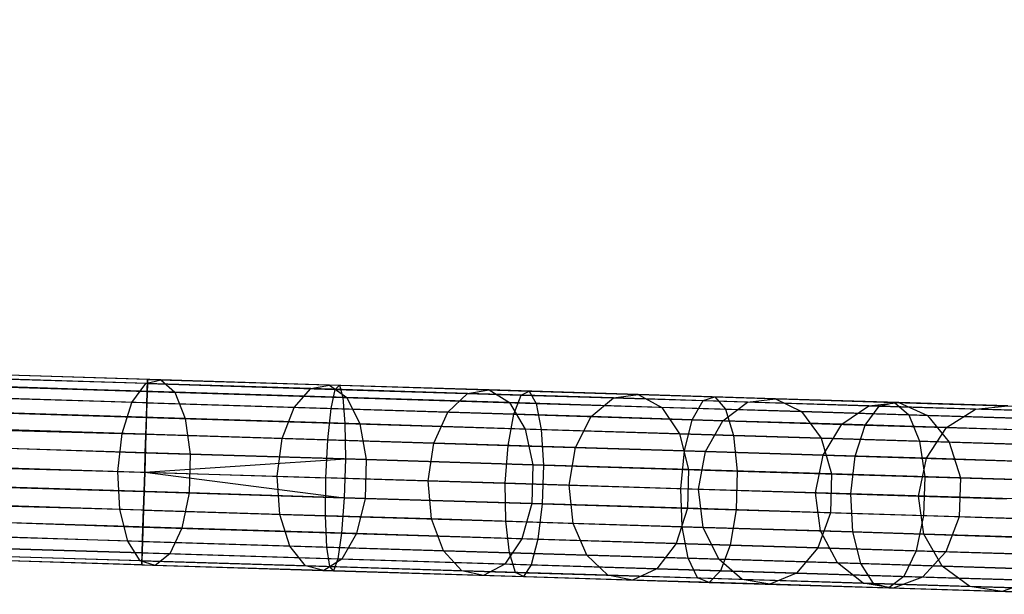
# Model space of a CAD drawing. Extents: x -189 to 189, y -189 to 189.
# Tile 459 of 591: x 167.08 to 177.64, y -6.49 to -0.33. Entities that reach past the tile are written whole.
import ezdxf

# ---------------------------------------------------------------- set-up
doc = ezdxf.new("R2010")
doc.units = 0
doc.header["$LTSCALE"] = 25.4
doc.layers.get('0').update_dxf_attribs({"linetype": 'CONTINUOUS'})

# ---------------------------------------------------------------- blocks, each defined once
blk = doc.blocks.new('CAMELEON-KENAI-C-12244_STL')
at = {"color": 0}
for p, q in [((168.445, -4.313, -9), (43.265, -0.372, -9.191)), ((168.445, -4.313, -9), (43.265, -0.372, -9.191)), ((168.449, -4.185, -9.395), (43.265, -0.372, -9.809)), ((168.449, -4.185, -9.395), (43.265, -0.372, -9.809)), ((168.448, -4.229, -9.809), (43.265, -0.372, -9.809)), ((168.448, -4.229, -9.809), (43.265, -0.372, -9.809)), ((168.449, -4.185, -9.395), (43.267, -0.328, -9.395)), ((168.449, -4.185, -9.395), (43.267, -0.328, -9.605)), ((168.445, -4.313, -9), (43.267, -0.328, -9.395)), ((168.445, -4.313, -9), (43.267, -0.328, -9.395)), ((168.449, -4.185, -9.395), (43.267, -0.328, -9.395)), ((168.449, -4.185, -9.395), (43.267, -0.328, -9.605)), ((43.263, -0.457, -9), (168.445, -4.313, -9)), ((43.263, -0.457, -9), (168.445, -4.313, -9)), ((168.448, -4.229, -9.809), (43.263, -0.457, -10)), ((168.448, -4.229, -9.809), (43.263, -0.457, -10)), ((43.259, -0.579, -8.831), (168.445, -4.313, -9)), ((43.259, -0.579, -8.831), (168.445, -4.313, -9)), ((43.259, -0.579, -8.831), (168.437, -4.592, -8.691)), ((43.259, -0.579, -8.831), (168.437, -4.592, -8.691)), ((168.448, -4.229, -9.809), (43.259, -0.579, -10.169)), ((168.448, -4.229, -9.809), (43.259, -0.579, -10.169)), ((168.441, -4.436, -10.169), (43.259, -0.579, -10.169)), ((168.441, -4.436, -10.169), (43.259, -0.579, -10.169)), ((43.254, -0.735, -8.691), (168.437, -4.592, -8.691)), ((43.254, -0.735, -8.691), (168.437, -4.592, -8.691)), ((43.254, -0.735, -8.691), (168.425, -4.971, -8.522)), ((43.254, -0.735, -8.691), (168.425, -4.971, -8.522)), ((168.441, -4.436, -10.169), (43.254, -0.735, -10.309)), ((168.441, -4.436, -10.169), (43.254, -0.735, -10.309)), ((168.431, -4.773, -10.414), (43.254, -0.735, -10.309)), ((168.431, -4.773, -10.414), (43.254, -0.735, -10.309)), ((43.249, -0.916, -8.586), (168.425, -4.971, -8.522)), ((43.249, -0.916, -8.586), (168.425, -4.971, -8.522)), ((168.431, -4.773, -10.414), (43.249, -0.916, -10.414)), ((168.431, -4.773, -10.414), (43.249, -0.916, -10.414)), ((168.425, -4.971, -8.522), (43.243, -1.114, -8.522)), ((168.425, -4.971, -8.522), (43.243, -1.114, -8.522)), ((43.243, -1.114, -10.478), (168.431, -4.773, -10.414)), ((43.243, -1.114, -10.478), (168.431, -4.773, -10.414)), ((43.236, -1.322, -8.5), (168.418, -5.179, -8.5)), ((43.236, -1.322, -8.5), (168.418, -5.179, -8.5)), ((43.236, -1.322, -10.5), (168.418, -5.179, -10.5)), ((43.236, -1.322, -10.5), (168.418, -5.179, -10.5)), ((43.236, -1.322, -10.5), (168.431, -4.773, -10.414)), ((43.236, -1.322, -10.5), (168.431, -4.773, -10.414)), ((43.23, -1.53, -8.522), (168.412, -5.387, -8.522)), ((43.23, -1.53, -8.522), (168.412, -5.387, -8.522)), ((43.23, -1.53, -8.522), (168.4, -5.767, -8.691)), ((43.23, -1.53, -8.522), (168.4, -5.767, -8.691)), ((43.23, -1.53, -10.478), (168.418, -5.179, -10.5)), ((43.23, -1.53, -10.478), (168.418, -5.179, -10.5)), ((168.406, -5.586, -10.414), (43.224, -1.729, -10.414)), ((43.224, -1.729, -10.414), (168.418, -5.179, -10.5)), ((168.406, -5.586, -10.414), (43.224, -1.729, -10.414)), ((43.224, -1.729, -8.586), (168.4, -5.767, -8.691)), ((43.224, -1.729, -8.586), (168.4, -5.767, -8.691)), ((43.224, -1.729, -10.414), (168.418, -5.179, -10.5)), ((168.406, -5.586, -10.414), (43.218, -1.91, -10.309)), ((168.406, -5.586, -10.414), (43.218, -1.91, -10.309)), ((168.4, -5.767, -8.691), (43.218, -1.91, -8.691)), ((43.218, -1.91, -8.691), (168.392, -6.045, -9)), ((43.218, -1.91, -8.691), (168.392, -6.045, -9)), ((168.4, -5.767, -8.691), (43.218, -1.91, -8.691)), ((168.406, -5.586, -10.414), (43.213, -2.065, -10.169)), ((168.406, -5.586, -10.414), (43.213, -2.065, -10.169)), ((168.396, -5.922, -10.169), (43.213, -2.065, -10.169)), ((168.396, -5.922, -10.169), (43.213, -2.065, -10.169)), ((43.213, -2.065, -8.831), (168.392, -6.045, -9)), ((43.213, -2.065, -8.831), (168.392, -6.045, -9)), ((168.396, -5.922, -10.169), (43.21, -2.188, -10)), ((168.396, -5.922, -10.169), (43.21, -2.188, -10)), ((168.392, -6.045, -9), (43.21, -2.188, -9)), ((168.392, -6.045, -9), (43.21, -2.188, -9)), ((168.389, -6.13, -9.809), (43.206, -2.316, -9.605)), ((168.389, -6.13, -9.809), (43.206, -2.316, -9.395)), ((168.389, -6.13, -9.809), (43.206, -2.316, -9.605)), ((168.389, -6.13, -9.809), (43.206, -2.316, -9.395)), ((168.388, -6.173, -9.395), (43.206, -2.316, -9.395)), ((168.388, -6.173, -9.395), (43.206, -2.316, -9.395)), ((168.396, -5.922, -10.169), (43.207, -2.273, -9.809)), ((168.396, -5.922, -10.169), (43.207, -2.273, -9.809)), ((168.389, -6.13, -9.809), (43.207, -2.273, -9.809)), ((168.389, -6.13, -9.809), (43.207, -2.273, -9.809)), ((168.388, -6.173, -9.395), (43.207, -2.273, -9.191)), ((168.388, -6.173, -9.395), (43.207, -2.273, -9.191)), ((168.392, -6.045, -9), (43.207, -2.273, -9.191)), ((168.392, -6.045, -9), (43.207, -2.273, -9.191)), ((168.429, -4.228, -157.635), (166.579, -4.171, -158.31)), ((168.429, -4.228, -157.635), (166.579, -4.171, -158.31)), ((168.591, -4.189, -158.015), (166.703, -4.131, -158.705)), ((168.591, -4.189, -158.015), (166.703, -4.131, -158.705)), ((168.429, -4.228, -157.635), (168.591, -4.189, -158.015)), ((168.429, -4.228, -157.635), (168.591, -4.189, -158.015)), ((168.445, -4.313, -9), (168.449, -4.185, -9.395)), ((168.445, -4.313, -9), (168.449, -4.185, -9.395)), ((168.449, -4.185, -9.395), (168.448, -4.229, -9.809)), ((168.449, -4.185, -9.395), (168.448, -4.229, -9.809)), ((168.449, -4.185, -9.395), (170.506, -4.248, -9.501)), ((168.449, -4.185, -9.395), (170.506, -4.248, -9.501)), ((168.591, -4.189, -158.015), (168.741, -4.323, -158.38)), ((170.401, -4.245, -157.14), (168.591, -4.189, -158.015)), ((170.401, -4.245, -157.14), (168.591, -4.189, -158.015)), ((168.591, -4.189, -158.015), (168.741, -4.323, -158.38)), ((168.741, -4.323, -158.38), (166.816, -4.263, -159.083)), ((168.741, -4.323, -158.38), (166.816, -4.263, -159.083)), ((168.282, -4.431, -157.303), (168.429, -4.228, -157.635)), ((168.282, -4.431, -157.303), (168.429, -4.228, -157.635)), ((170.201, -4.283, -156.777), (168.429, -4.228, -157.635)), ((170.201, -4.283, -156.777), (168.429, -4.228, -157.635)), ((168.437, -4.592, -8.691), (168.445, -4.313, -9)), ((168.437, -4.592, -8.691), (168.445, -4.313, -9)), ((168.448, -4.229, -9.809), (168.441, -4.436, -10.169)), ((168.448, -4.229, -9.809), (168.441, -4.436, -10.169)), ((168.445, -4.313, -9), (170.542, -4.378, -9.108)), ((168.445, -4.313, -9), (170.542, -4.378, -9.108)), ((168.448, -4.229, -9.809), (170.462, -4.291, -9.912)), ((168.448, -4.229, -9.809), (170.462, -4.291, -9.912)), ((168.741, -4.323, -158.38), (168.853, -4.604, -158.664)), ((170.586, -4.379, -157.487), (168.741, -4.323, -158.38)), ((170.586, -4.379, -157.487), (168.741, -4.323, -158.38)), ((168.741, -4.323, -158.38), (168.853, -4.604, -158.664)), ((170.022, -4.485, -156.461), (170.201, -4.283, -156.777)), ((170.022, -4.485, -156.461), (170.201, -4.283, -156.777)), ((170.201, -4.283, -156.777), (170.401, -4.245, -157.14)), ((170.201, -4.283, -156.777), (170.401, -4.245, -157.14)), ((171.879, -4.334, -155.747), (170.201, -4.283, -156.777)), ((171.879, -4.334, -155.747), (170.201, -4.283, -156.777)), ((170.401, -4.245, -157.14), (170.586, -4.379, -157.487)), ((172.114, -4.298, -156.089), (170.401, -4.245, -157.14)), ((172.114, -4.298, -156.089), (170.401, -4.245, -157.14)), ((170.401, -4.245, -157.14), (170.586, -4.379, -157.487)), ((170.419, -4.497, -10.271), (170.462, -4.291, -9.912)), ((170.419, -4.497, -10.271), (170.462, -4.291, -9.912)), ((170.462, -4.291, -9.912), (170.506, -4.248, -9.501)), ((170.462, -4.291, -9.912), (170.506, -4.248, -9.501)), ((170.462, -4.291, -9.912), (172.456, -4.352, -10.222)), ((170.462, -4.291, -9.912), (172.456, -4.352, -10.222)), ((170.506, -4.248, -9.501), (172.541, -4.311, -9.817)), ((170.506, -4.248, -9.501), (172.541, -4.311, -9.817)), ((170.506, -4.248, -9.501), (170.542, -4.378, -9.108)), ((170.506, -4.248, -9.501), (170.542, -4.378, -9.108)), ((171.879, -4.334, -155.747), (172.114, -4.298, -156.089)), ((171.879, -4.334, -155.747), (172.114, -4.298, -156.089)), ((172.114, -4.298, -156.089), (172.333, -4.433, -156.415)), ((173.713, -4.347, -154.871), (172.114, -4.298, -156.089)), ((173.713, -4.347, -154.871), (172.114, -4.298, -156.089)), ((172.114, -4.298, -156.089), (172.333, -4.433, -156.415)), ((172.456, -4.352, -10.222), (172.541, -4.311, -9.817)), ((172.456, -4.352, -10.222), (172.541, -4.311, -9.817)), ((172.541, -4.311, -9.817), (174.534, -4.373, -10.339)), ((172.541, -4.311, -9.817), (174.534, -4.373, -10.339)), ((172.541, -4.311, -9.817), (172.618, -4.442, -9.43)), ((172.541, -4.311, -9.817), (172.618, -4.442, -9.43)), ((168.282, -4.431, -157.303), (166.467, -4.375, -157.966)), ((168.282, -4.431, -157.303), (166.467, -4.375, -157.966)), ((168.176, -4.765, -157.078), (168.282, -4.431, -157.303)), ((168.176, -4.765, -157.078), (168.282, -4.431, -157.303)), ((170.022, -4.485, -156.461), (168.282, -4.431, -157.303)), ((170.022, -4.485, -156.461), (168.282, -4.431, -157.303)), ((170.542, -4.378, -9.108), (172.618, -4.442, -9.43)), ((170.542, -4.378, -9.108), (172.618, -4.442, -9.43)), ((170.542, -4.378, -9.108), (170.566, -4.657, -8.8)), ((170.542, -4.378, -9.108), (170.566, -4.657, -8.8)), ((170.586, -4.379, -157.487), (170.726, -4.662, -157.758)), ((172.333, -4.433, -156.415), (170.586, -4.379, -157.487)), ((172.333, -4.433, -156.415), (170.586, -4.379, -157.487)), ((170.586, -4.379, -157.487), (170.726, -4.662, -157.758)), ((171.669, -4.536, -155.45), (171.879, -4.334, -155.747)), ((171.669, -4.536, -155.45), (171.879, -4.334, -155.747)), ((173.446, -4.382, -154.555), (171.879, -4.334, -155.747)), ((173.446, -4.382, -154.555), (171.879, -4.334, -155.747)), ((172.333, -4.433, -156.415), (172.499, -4.717, -156.67)), ((173.964, -4.484, -155.173), (172.333, -4.433, -156.415)), ((173.964, -4.484, -155.173), (172.333, -4.433, -156.415)), ((172.333, -4.433, -156.415), (172.499, -4.717, -156.67)), ((172.376, -4.558, -10.574), (172.456, -4.352, -10.222)), ((172.376, -4.558, -10.574), (172.456, -4.352, -10.222)), ((172.456, -4.352, -10.222), (174.407, -4.412, -10.733)), ((172.456, -4.352, -10.222), (174.407, -4.412, -10.733)), ((173.207, -4.583, -154.279), (173.446, -4.382, -154.555)), ((173.207, -4.583, -154.279), (173.446, -4.382, -154.555)), ((173.446, -4.382, -154.555), (173.713, -4.347, -154.871)), ((173.446, -4.382, -154.555), (173.713, -4.347, -154.871)), ((174.885, -4.427, -153.211), (173.446, -4.382, -154.555)), ((174.885, -4.427, -153.211), (173.446, -4.382, -154.555)), ((173.713, -4.347, -154.871), (173.964, -4.484, -155.173)), ((175.183, -4.393, -153.499), (173.713, -4.347, -154.871)), ((175.183, -4.393, -153.499), (173.713, -4.347, -154.871)), ((173.713, -4.347, -154.871), (173.964, -4.484, -155.173)), ((174.292, -4.617, -11.077), (174.407, -4.412, -10.733)), ((174.292, -4.617, -11.077), (174.407, -4.412, -10.733)), ((174.407, -4.412, -10.733), (174.534, -4.373, -10.339)), ((174.407, -4.412, -10.733), (174.534, -4.373, -10.339)), ((174.407, -4.412, -10.733), (176.296, -4.47, -11.442)), ((174.407, -4.412, -10.733), (176.296, -4.47, -11.442)), ((174.534, -4.373, -10.339), (176.462, -4.432, -11.063)), ((174.534, -4.373, -10.339), (176.462, -4.432, -11.063)), ((174.534, -4.373, -10.339), (174.649, -4.505, -9.962)), ((174.534, -4.373, -10.339), (174.649, -4.505, -9.962)), ((174.621, -4.627, -152.961), (174.885, -4.427, -153.211)), ((174.621, -4.627, -152.961), (174.885, -4.427, -153.211)), ((174.885, -4.427, -153.211), (175.183, -4.393, -153.499)), ((174.885, -4.427, -153.211), (175.183, -4.393, -153.499)), ((176.184, -4.467, -151.731), (174.885, -4.427, -153.211)), ((176.184, -4.467, -151.731), (174.885, -4.427, -153.211)), ((175.183, -4.393, -153.499), (175.463, -4.53, -153.775)), ((176.509, -4.433, -151.988), (175.183, -4.393, -153.499)), ((176.509, -4.433, -151.988), (175.183, -4.393, -153.499)), ((175.183, -4.393, -153.499), (175.463, -4.53, -153.775)), ((176.184, -4.467, -151.731), (176.509, -4.433, -151.988)), ((176.184, -4.467, -151.731), (176.509, -4.433, -151.988)), ((176.296, -4.47, -11.442), (176.462, -4.432, -11.063)), ((176.296, -4.47, -11.442), (176.462, -4.432, -11.063)), ((176.462, -4.432, -11.063), (178.306, -4.489, -11.98)), ((176.462, -4.432, -11.063), (178.306, -4.489, -11.98)), ((176.462, -4.432, -11.063), (176.616, -4.565, -10.7)), ((176.462, -4.432, -11.063), (176.616, -4.565, -10.7)), ((176.509, -4.433, -151.988), (176.815, -4.571, -152.234)), ((177.677, -4.469, -150.351), (176.509, -4.433, -151.988)), ((177.677, -4.469, -150.351), (176.509, -4.433, -151.988)), ((176.509, -4.433, -151.988), (176.815, -4.571, -152.234)), ((168.441, -4.436, -10.169), (168.431, -4.773, -10.414)), ((168.441, -4.436, -10.169), (168.431, -4.773, -10.414)), ((168.441, -4.436, -10.169), (170.419, -4.497, -10.271)), ((168.441, -4.436, -10.169), (170.419, -4.497, -10.271)), ((169.894, -4.818, -156.247), (170.022, -4.485, -156.461)), ((169.894, -4.818, -156.247), (170.022, -4.485, -156.461)), ((171.669, -4.536, -155.45), (170.022, -4.485, -156.461)), ((171.669, -4.536, -155.45), (170.022, -4.485, -156.461)), ((170.384, -4.833, -10.514), (170.419, -4.497, -10.271)), ((170.384, -4.833, -10.514), (170.419, -4.497, -10.271)), ((170.419, -4.497, -10.271), (172.376, -4.558, -10.574)), ((170.419, -4.497, -10.271), (172.376, -4.558, -10.574)), ((171.521, -4.868, -155.248), (171.669, -4.536, -155.45)), ((171.521, -4.868, -155.248), (171.669, -4.536, -155.45)), ((173.207, -4.583, -154.279), (171.669, -4.536, -155.45)), ((173.207, -4.583, -154.279), (171.669, -4.536, -155.45)), ((172.618, -4.442, -9.43), (174.649, -4.505, -9.962)), ((172.618, -4.442, -9.43), (174.649, -4.505, -9.962)), ((172.618, -4.442, -9.43), (172.672, -4.722, -9.127)), ((172.618, -4.442, -9.43), (172.672, -4.722, -9.127)), ((173.964, -4.484, -155.173), (174.155, -4.768, -155.409)), ((175.463, -4.53, -153.775), (173.964, -4.484, -155.173)), ((175.463, -4.53, -153.775), (173.964, -4.484, -155.173)), ((173.964, -4.484, -155.173), (174.155, -4.768, -155.409)), ((174.649, -4.505, -9.962), (176.616, -4.565, -10.7)), ((174.649, -4.505, -9.962), (176.616, -4.565, -10.7)), ((174.649, -4.505, -9.962), (174.734, -4.786, -9.668)), ((174.649, -4.505, -9.962), (174.734, -4.786, -9.668)), ((175.463, -4.53, -153.775), (175.676, -4.815, -153.99)), ((176.815, -4.571, -152.234), (175.463, -4.53, -153.775)), ((176.815, -4.571, -152.234), (175.463, -4.53, -153.775)), ((175.463, -4.53, -153.775), (175.676, -4.815, -153.99)), ((175.895, -4.666, -151.507), (176.184, -4.467, -151.731)), ((175.895, -4.666, -151.507), (176.184, -4.467, -151.731)), ((176.146, -4.674, -11.772), (176.296, -4.47, -11.442)), ((176.146, -4.674, -11.772), (176.296, -4.47, -11.442)), ((177.328, -4.502, -150.128), (176.184, -4.467, -151.731)), ((177.328, -4.502, -150.128), (176.184, -4.467, -151.731)), ((176.296, -4.47, -11.442), (178.102, -4.526, -12.341)), ((176.296, -4.47, -11.442), (178.102, -4.526, -12.341)), ((177.019, -4.701, -149.934), (177.328, -4.502, -150.128)), ((177.019, -4.701, -149.934), (177.328, -4.502, -150.128)), ((177.328, -4.502, -150.128), (177.677, -4.469, -150.351)), ((177.328, -4.502, -150.128), (177.677, -4.469, -150.351)), ((178.306, -4.532, -148.419), (177.328, -4.502, -150.128)), ((178.306, -4.532, -148.419), (177.328, -4.502, -150.128)), ((168.853, -4.604, -158.664), (166.899, -4.544, -159.378)), ((168.853, -4.604, -158.664), (166.899, -4.544, -159.378)), ((168.425, -4.971, -8.522), (168.437, -4.592, -8.691)), ((168.425, -4.971, -8.522), (168.437, -4.592, -8.691)), ((168.437, -4.592, -8.691), (170.566, -4.657, -8.8)), ((168.437, -4.592, -8.691), (170.566, -4.657, -8.8)), ((168.853, -4.604, -158.664), (168.907, -4.986, -158.82)), ((170.726, -4.662, -157.758), (168.853, -4.604, -158.664)), ((170.726, -4.662, -157.758), (168.853, -4.604, -158.664)), ((168.853, -4.604, -158.664), (168.907, -4.986, -158.82)), ((172.316, -4.892, -10.814), (172.376, -4.558, -10.574)), ((172.316, -4.892, -10.814), (172.376, -4.558, -10.574)), ((172.376, -4.558, -10.574), (174.292, -4.617, -11.077)), ((172.376, -4.558, -10.574), (174.292, -4.617, -11.077)), ((173.039, -4.915, -154.092), (173.207, -4.583, -154.279)), ((173.039, -4.915, -154.092), (173.207, -4.583, -154.279)), ((174.621, -4.627, -152.961), (173.207, -4.583, -154.279)), ((174.621, -4.627, -152.961), (173.207, -4.583, -154.279)), ((174.207, -4.951, -11.309), (174.292, -4.617, -11.077)), ((174.207, -4.951, -11.309), (174.292, -4.617, -11.077)), ((174.292, -4.617, -11.077), (176.146, -4.674, -11.772)), ((174.292, -4.617, -11.077), (176.146, -4.674, -11.772)), ((174.435, -4.958, -152.79), (174.621, -4.627, -152.961)), ((174.435, -4.958, -152.79), (174.621, -4.627, -152.961)), ((175.895, -4.666, -151.507), (174.621, -4.627, -152.961)), ((175.895, -4.666, -151.507), (174.621, -4.627, -152.961)), ((176.616, -4.565, -10.7), (178.496, -4.623, -11.636)), ((176.616, -4.565, -10.7), (178.496, -4.623, -11.636)), ((176.616, -4.565, -10.7), (176.73, -4.847, -10.417)), ((176.616, -4.565, -10.7), (176.73, -4.847, -10.417)), ((176.815, -4.571, -152.234), (177.048, -4.857, -152.425)), ((178.006, -4.608, -150.565), (176.815, -4.571, -152.234)), ((178.006, -4.608, -150.565), (176.815, -4.571, -152.234)), ((176.815, -4.571, -152.234), (177.048, -4.857, -152.425)), ((168.176, -4.765, -157.078), (166.384, -4.709, -157.733)), ((168.176, -4.765, -157.078), (166.384, -4.709, -157.733)), ((170.566, -4.657, -8.8), (172.672, -4.722, -9.127)), ((170.566, -4.657, -8.8), (172.672, -4.722, -9.127)), ((170.566, -4.657, -8.8), (170.571, -5.037, -8.632)), ((170.566, -4.657, -8.8), (170.571, -5.037, -8.632)), ((170.726, -4.662, -157.758), (170.795, -5.044, -157.907)), ((172.499, -4.717, -156.67), (170.726, -4.662, -157.758)), ((172.499, -4.717, -156.67), (170.726, -4.662, -157.758)), ((170.726, -4.662, -157.758), (170.795, -5.044, -157.907)), ((172.499, -4.717, -156.67), (172.583, -5.099, -156.809)), ((174.155, -4.768, -155.409), (172.499, -4.717, -156.67)), ((174.155, -4.768, -155.409), (172.499, -4.717, -156.67)), ((172.499, -4.717, -156.67), (172.583, -5.099, -156.809)), ((172.672, -4.722, -9.127), (174.734, -4.786, -9.668)), ((172.672, -4.722, -9.127), (174.734, -4.786, -9.668)), ((172.672, -4.722, -9.127), (172.695, -5.103, -8.961)), ((172.672, -4.722, -9.127), (172.695, -5.103, -8.961)), ((175.694, -4.996, -151.356), (175.895, -4.666, -151.507)), ((175.694, -4.996, -151.356), (175.895, -4.666, -151.507)), ((177.019, -4.701, -149.934), (175.895, -4.666, -151.507)), ((177.019, -4.701, -149.934), (175.895, -4.666, -151.507)), ((176.038, -5.007, -11.997), (176.146, -4.674, -11.772)), ((176.038, -5.007, -11.997), (176.146, -4.674, -11.772)), ((176.146, -4.674, -11.772), (177.919, -4.728, -12.655)), ((176.146, -4.674, -11.772), (177.919, -4.728, -12.655)), ((176.803, -5.03, -149.802), (177.019, -4.701, -149.934)), ((176.803, -5.03, -149.802), (177.019, -4.701, -149.934)), ((177.979, -4.73, -148.256), (177.019, -4.701, -149.934)), ((177.979, -4.73, -148.256), (177.019, -4.701, -149.934)), ((168.13, -5.17, -156.998), (168.176, -4.765, -157.078)), ((168.13, -5.17, -156.998), (168.176, -4.765, -157.078)), ((169.894, -4.818, -156.247), (168.176, -4.765, -157.078)), ((169.894, -4.818, -156.247), (168.176, -4.765, -157.078)), ((168.431, -4.773, -10.414), (168.418, -5.179, -10.5)), ((168.431, -4.773, -10.414), (168.418, -5.179, -10.5)), ((168.431, -4.773, -10.414), (170.384, -4.833, -10.514)), ((168.431, -4.773, -10.414), (170.384, -4.833, -10.514)), ((169.84, -5.223, -156.171), (169.894, -4.818, -156.247)), ((169.84, -5.223, -156.171), (169.894, -4.818, -156.247)), ((171.521, -4.868, -155.248), (169.894, -4.818, -156.247)), ((171.521, -4.868, -155.248), (169.894, -4.818, -156.247)), ((170.362, -5.239, -10.6), (170.384, -4.833, -10.514)), ((170.362, -5.239, -10.6), (170.384, -4.833, -10.514)), ((170.384, -4.833, -10.514), (172.316, -4.892, -10.814)), ((170.384, -4.833, -10.514), (172.316, -4.892, -10.814)), ((174.155, -4.768, -155.409), (174.252, -5.151, -155.539)), ((175.676, -4.815, -153.99), (174.155, -4.768, -155.409)), ((175.676, -4.815, -153.99), (174.155, -4.768, -155.409)), ((174.155, -4.768, -155.409), (174.252, -5.151, -155.539)), ((174.734, -4.786, -9.668), (176.73, -4.847, -10.417)), ((174.734, -4.786, -9.668), (176.73, -4.847, -10.417)), ((174.734, -4.786, -9.668), (174.774, -5.167, -9.507)), ((174.734, -4.786, -9.668), (174.774, -5.167, -9.507)), ((175.676, -4.815, -153.99), (175.786, -5.198, -154.108)), ((177.048, -4.857, -152.425), (175.676, -4.815, -153.99)), ((177.048, -4.857, -152.425), (175.676, -4.815, -153.99)), ((175.676, -4.815, -153.99), (175.786, -5.198, -154.108)), ((176.73, -4.847, -10.417), (178.639, -4.906, -11.366)), ((176.73, -4.847, -10.417), (178.639, -4.906, -11.366)), ((176.73, -4.847, -10.417), (176.786, -5.229, -10.262)), ((176.73, -4.847, -10.417), (176.786, -5.229, -10.262)), ((177.048, -4.857, -152.425), (177.169, -5.241, -152.531)), ((178.257, -4.894, -150.732), (177.048, -4.857, -152.425)), ((178.257, -4.894, -150.732), (177.048, -4.857, -152.425)), ((177.048, -4.857, -152.425), (177.169, -5.241, -152.531)), ((168.907, -4.986, -158.82), (166.937, -4.925, -159.54)), ((168.907, -4.986, -158.82), (166.937, -4.925, -159.54)), ((171.459, -5.273, -155.177), (171.521, -4.868, -155.248)), ((171.459, -5.273, -155.177), (171.521, -4.868, -155.248)), ((173.039, -4.915, -154.092), (171.521, -4.868, -155.248)), ((173.039, -4.915, -154.092), (171.521, -4.868, -155.248)), ((172.286, -5.298, -10.898), (172.316, -4.892, -10.814)), ((172.286, -5.298, -10.898), (172.316, -4.892, -10.814)), ((172.316, -4.892, -10.814), (174.207, -4.951, -11.309)), ((172.316, -4.892, -10.814), (174.207, -4.951, -11.309)), ((172.971, -5.319, -154.026), (173.039, -4.915, -154.092)), ((172.971, -5.319, -154.026), (173.039, -4.915, -154.092)), ((174.435, -4.958, -152.79), (173.039, -4.915, -154.092)), ((174.435, -4.958, -152.79), (173.039, -4.915, -154.092)), ((174.169, -5.356, -11.392), (174.207, -4.951, -11.309)), ((174.169, -5.356, -11.392), (174.207, -4.951, -11.309)), ((174.207, -4.951, -11.309), (176.038, -5.007, -11.997)), ((174.207, -4.951, -11.309), (176.038, -5.007, -11.997)), ((174.36, -5.362, -152.73), (174.435, -4.958, -152.79)), ((174.36, -5.362, -152.73), (174.435, -4.958, -152.79)), ((175.694, -4.996, -151.356), (174.435, -4.958, -152.79)), ((175.694, -4.996, -151.356), (174.435, -4.958, -152.79)), ((168.418, -5.179, -8.5), (168.425, -4.971, -8.522)), ((168.418, -5.179, -8.5), (168.425, -4.971, -8.522)), ((168.418, -5.179, -8.5), (170.571, -5.037, -8.632)), ((168.418, -5.179, -8.5), (170.571, -5.037, -8.632)), ((168.425, -4.971, -8.522), (170.571, -5.037, -8.632)), ((168.425, -4.971, -8.522), (170.571, -5.037, -8.632)), ((168.907, -4.986, -158.82), (168.894, -5.402, -158.82)), ((168.907, -4.986, -158.82), (168.894, -5.402, -158.82)), ((170.795, -5.044, -157.907), (168.907, -4.986, -158.82)), ((170.795, -5.044, -157.907), (168.907, -4.986, -158.82)), ((170.571, -5.037, -8.632), (170.558, -5.453, -8.632)), ((170.571, -5.037, -8.632), (170.558, -5.453, -8.632)), ((170.571, -5.037, -8.632), (172.695, -5.103, -8.961)), ((170.571, -5.037, -8.632), (172.695, -5.103, -8.961)), ((170.795, -5.044, -157.907), (170.782, -5.46, -157.907)), ((170.795, -5.044, -157.907), (170.782, -5.46, -157.907)), ((172.583, -5.099, -156.809), (170.795, -5.044, -157.907)), ((172.583, -5.099, -156.809), (170.795, -5.044, -157.907)), ((175.613, -5.401, -151.302), (175.694, -4.996, -151.356)), ((175.613, -5.401, -151.302), (175.694, -4.996, -151.356)), ((176.803, -5.03, -149.802), (175.694, -4.996, -151.356)), ((176.803, -5.03, -149.802), (175.694, -4.996, -151.356)), ((175.991, -5.412, -12.076), (176.038, -5.007, -11.997)), ((175.991, -5.412, -12.076), (176.038, -5.007, -11.997)), ((176.038, -5.007, -11.997), (177.789, -5.061, -12.868)), ((176.038, -5.007, -11.997), (177.789, -5.061, -12.868)), ((176.717, -5.435, -149.755), (176.803, -5.03, -149.802)), ((176.717, -5.435, -149.755), (176.803, -5.03, -149.802)), ((177.751, -5.06, -148.145), (176.803, -5.03, -149.802)), ((177.751, -5.06, -148.145), (176.803, -5.03, -149.802)), ((166.346, -5.115, -157.65), (168.13, -5.17, -156.998)), ((166.346, -5.115, -157.65), (168.13, -5.17, -156.998)), ((168.151, -5.578, -157.078), (168.13, -5.17, -156.998)), ((168.13, -5.17, -156.998), (169.84, -5.223, -156.171)), ((168.13, -5.17, -156.998), (169.84, -5.223, -156.171)), ((168.151, -5.578, -157.078), (168.13, -5.17, -156.998)), ((172.583, -5.099, -156.809), (172.57, -5.515, -156.809)), ((172.583, -5.099, -156.809), (172.57, -5.515, -156.809)), ((174.252, -5.151, -155.539), (172.583, -5.099, -156.809)), ((174.252, -5.151, -155.539), (172.583, -5.099, -156.809)), ((172.695, -5.103, -8.961), (172.682, -5.518, -8.961)), ((172.695, -5.103, -8.961), (172.682, -5.518, -8.961)), ((172.695, -5.103, -8.961), (174.774, -5.167, -9.507)), ((172.695, -5.103, -8.961), (174.774, -5.167, -9.507)), ((174.252, -5.151, -155.539), (174.239, -5.566, -155.539)), ((174.252, -5.151, -155.539), (174.239, -5.566, -155.539)), ((175.786, -5.198, -154.108), (174.252, -5.151, -155.539)), ((175.786, -5.198, -154.108), (174.252, -5.151, -155.539)), ((174.774, -5.167, -9.507), (174.761, -5.583, -9.507)), ((174.774, -5.167, -9.507), (174.761, -5.583, -9.507)), ((174.774, -5.167, -9.507), (176.786, -5.229, -10.262)), ((174.774, -5.167, -9.507), (176.786, -5.229, -10.262)), ((168.418, -5.179, -10.5), (168.406, -5.586, -10.414)), ((168.418, -5.179, -10.5), (168.406, -5.586, -10.414)), ((168.412, -5.387, -8.522), (168.418, -5.179, -8.5)), ((168.412, -5.387, -8.522), (168.418, -5.179, -8.5)), ((168.418, -5.179, -8.5), (170.558, -5.453, -8.632)), ((168.418, -5.179, -8.5), (170.558, -5.453, -8.632)), ((168.418, -5.179, -10.5), (170.362, -5.239, -10.6)), ((168.418, -5.179, -10.5), (170.362, -5.239, -10.6)), ((169.869, -5.631, -156.247), (169.84, -5.223, -156.171)), ((169.84, -5.223, -156.171), (171.459, -5.273, -155.177)), ((169.84, -5.223, -156.171), (171.459, -5.273, -155.177)), ((169.869, -5.631, -156.247), (169.84, -5.223, -156.171)), ((170.359, -5.646, -10.514), (170.362, -5.239, -10.6)), ((170.359, -5.646, -10.514), (170.362, -5.239, -10.6)), ((172.286, -5.298, -10.898), (170.362, -5.239, -10.6)), ((172.286, -5.298, -10.898), (170.362, -5.239, -10.6)), ((171.496, -5.681, -155.248), (171.459, -5.273, -155.177)), ((171.459, -5.273, -155.177), (172.971, -5.319, -154.026)), ((171.459, -5.273, -155.177), (172.971, -5.319, -154.026)), ((171.496, -5.681, -155.248), (171.459, -5.273, -155.177)), ((175.786, -5.198, -154.108), (175.773, -5.614, -154.108)), ((175.786, -5.198, -154.108), (175.773, -5.614, -154.108)), ((177.169, -5.241, -152.531), (175.786, -5.198, -154.108)), ((177.169, -5.241, -152.531), (175.786, -5.198, -154.108)), ((176.786, -5.229, -10.262), (176.773, -5.645, -10.262)), ((176.786, -5.229, -10.262), (176.773, -5.645, -10.262)), ((176.786, -5.229, -10.262), (178.71, -5.288, -11.219)), ((176.786, -5.229, -10.262), (178.71, -5.288, -11.219)), ((177.169, -5.241, -152.531), (177.156, -5.656, -152.531)), ((177.169, -5.241, -152.531), (177.156, -5.656, -152.531)), ((178.388, -5.278, -150.823), (177.169, -5.241, -152.531)), ((178.388, -5.278, -150.823), (177.169, -5.241, -152.531)), ((168.894, -5.402, -158.82), (166.924, -5.341, -159.54)), ((168.894, -5.402, -158.82), (166.924, -5.341, -159.54)), ((174.169, -5.356, -11.392), (172.286, -5.298, -10.898)), ((172.291, -5.705, -10.814), (172.286, -5.298, -10.898)), ((174.169, -5.356, -11.392), (172.286, -5.298, -10.898)), ((172.291, -5.705, -10.814), (172.286, -5.298, -10.898)), ((173.014, -5.728, -154.092), (172.971, -5.319, -154.026)), ((172.971, -5.319, -154.026), (174.36, -5.362, -152.73)), ((172.971, -5.319, -154.026), (174.36, -5.362, -152.73)), ((173.014, -5.728, -154.092), (172.971, -5.319, -154.026)), ((175.991, -5.412, -12.076), (174.169, -5.356, -11.392)), ((174.182, -5.764, -11.309), (174.169, -5.356, -11.392)), ((175.991, -5.412, -12.076), (174.169, -5.356, -11.392)), ((174.182, -5.764, -11.309), (174.169, -5.356, -11.392)), ((174.41, -5.771, -152.79), (174.36, -5.362, -152.73)), ((174.36, -5.362, -152.73), (175.613, -5.401, -151.302)), ((174.36, -5.362, -152.73), (175.613, -5.401, -151.302)), ((174.41, -5.771, -152.79), (174.36, -5.362, -152.73)), ((168.4, -5.767, -8.691), (168.412, -5.387, -8.522)), ((168.4, -5.767, -8.691), (168.412, -5.387, -8.522)), ((168.412, -5.387, -8.522), (170.558, -5.453, -8.632)), ((168.412, -5.387, -8.522), (170.558, -5.453, -8.632)), ((168.894, -5.402, -158.82), (168.817, -5.779, -158.664)), ((168.894, -5.402, -158.82), (168.817, -5.779, -158.664)), ((170.782, -5.46, -157.907), (168.894, -5.402, -158.82)), ((170.782, -5.46, -157.907), (168.894, -5.402, -158.82)), ((170.558, -5.453, -8.632), (170.529, -5.832, -8.8)), ((170.558, -5.453, -8.632), (170.529, -5.832, -8.8)), ((170.558, -5.453, -8.632), (172.682, -5.518, -8.961)), ((170.558, -5.453, -8.632), (172.682, -5.518, -8.961)), ((170.782, -5.46, -157.907), (170.69, -5.837, -157.758)), ((170.782, -5.46, -157.907), (170.69, -5.837, -157.758)), ((172.57, -5.515, -156.809), (170.782, -5.46, -157.907)), ((172.57, -5.515, -156.809), (170.782, -5.46, -157.907)), ((175.668, -5.809, -151.356), (175.613, -5.401, -151.302)), ((175.613, -5.401, -151.302), (176.717, -5.435, -149.755)), ((175.613, -5.401, -151.302), (176.717, -5.435, -149.755)), ((175.668, -5.809, -151.356), (175.613, -5.401, -151.302)), ((177.734, -5.466, -12.943), (175.991, -5.412, -12.076)), ((176.013, -5.82, -11.997), (175.991, -5.412, -12.076)), ((177.734, -5.466, -12.943), (175.991, -5.412, -12.076)), ((176.013, -5.82, -11.997), (175.991, -5.412, -12.076)), ((176.777, -5.844, -149.802), (176.717, -5.435, -149.755)), ((176.717, -5.435, -149.755), (177.661, -5.464, -148.106)), ((176.717, -5.435, -149.755), (177.661, -5.464, -148.106)), ((176.777, -5.844, -149.802), (176.717, -5.435, -149.755)), ((168.151, -5.578, -157.078), (166.359, -5.523, -157.733)), ((168.151, -5.578, -157.078), (166.359, -5.523, -157.733)), ((168.236, -5.917, -157.303), (168.151, -5.578, -157.078)), ((169.869, -5.631, -156.247), (168.151, -5.578, -157.078)), ((168.236, -5.917, -157.303), (168.151, -5.578, -157.078)), ((169.869, -5.631, -156.247), (168.151, -5.578, -157.078)), ((168.406, -5.586, -10.414), (168.396, -5.922, -10.169)), ((168.406, -5.586, -10.414), (168.396, -5.922, -10.169)), ((168.406, -5.586, -10.414), (170.359, -5.646, -10.514)), ((168.406, -5.586, -10.414), (170.359, -5.646, -10.514)), ((172.57, -5.515, -156.809), (172.463, -5.892, -156.67)), ((172.57, -5.515, -156.809), (172.463, -5.892, -156.67)), ((174.239, -5.566, -155.539), (172.57, -5.515, -156.809)), ((174.239, -5.566, -155.539), (172.57, -5.515, -156.809)), ((172.682, -5.518, -8.961), (172.636, -5.897, -9.127)), ((172.682, -5.518, -8.961), (172.636, -5.897, -9.127)), ((172.682, -5.518, -8.961), (174.761, -5.583, -9.507)), ((172.682, -5.518, -8.961), (174.761, -5.583, -9.507)), ((174.239, -5.566, -155.539), (174.119, -5.943, -155.409)), ((174.239, -5.566, -155.539), (174.119, -5.943, -155.409)), ((175.773, -5.614, -154.108), (174.239, -5.566, -155.539)), ((175.773, -5.614, -154.108), (174.239, -5.566, -155.539)), ((174.761, -5.583, -9.507), (174.698, -5.961, -9.668)), ((174.761, -5.583, -9.507), (174.698, -5.961, -9.668)), ((174.761, -5.583, -9.507), (176.773, -5.645, -10.262)), ((174.761, -5.583, -9.507), (176.773, -5.645, -10.262)), ((169.976, -5.971, -156.461), (169.869, -5.631, -156.247)), ((171.496, -5.681, -155.248), (169.869, -5.631, -156.247)), ((169.976, -5.971, -156.461), (169.869, -5.631, -156.247)), ((171.496, -5.681, -155.248), (169.869, -5.631, -156.247)), ((170.373, -5.983, -10.271), (170.359, -5.646, -10.514)), ((170.359, -5.646, -10.514), (172.291, -5.705, -10.814)), ((170.359, -5.646, -10.514), (172.291, -5.705, -10.814)), ((170.373, -5.983, -10.271), (170.359, -5.646, -10.514)), ((171.623, -6.021, -155.45), (171.496, -5.681, -155.248)), ((173.014, -5.728, -154.092), (171.496, -5.681, -155.248)), ((171.623, -6.021, -155.45), (171.496, -5.681, -155.248)), ((173.014, -5.728, -154.092), (171.496, -5.681, -155.248)), ((175.773, -5.614, -154.108), (175.64, -5.99, -153.99)), ((175.773, -5.614, -154.108), (175.64, -5.99, -153.99)), ((177.156, -5.656, -152.531), (175.773, -5.614, -154.108)), ((177.156, -5.656, -152.531), (175.773, -5.614, -154.108)), ((176.773, -5.645, -10.262), (176.694, -6.022, -10.417)), ((176.773, -5.645, -10.262), (176.694, -6.022, -10.417)), ((176.773, -5.645, -10.262), (178.697, -5.704, -11.219)), ((176.773, -5.645, -10.262), (178.697, -5.704, -11.219)), ((177.156, -5.656, -152.531), (177.012, -6.032, -152.425)), ((177.156, -5.656, -152.531), (177.012, -6.032, -152.425)), ((178.375, -5.694, -150.823), (177.156, -5.656, -152.531)), ((178.375, -5.694, -150.823), (177.156, -5.656, -152.531)), ((168.817, -5.779, -158.664), (166.863, -5.719, -159.378)), ((168.817, -5.779, -158.664), (166.863, -5.719, -159.378)), ((168.392, -6.045, -9), (168.4, -5.767, -8.691)), ((168.392, -6.045, -9), (168.4, -5.767, -8.691)), ((168.4, -5.767, -8.691), (170.529, -5.832, -8.8)), ((168.4, -5.767, -8.691), (170.529, -5.832, -8.8)), ((168.817, -5.779, -158.664), (168.688, -6.054, -158.38)), ((168.817, -5.779, -158.664), (168.688, -6.054, -158.38)), ((170.69, -5.837, -157.758), (168.817, -5.779, -158.664)), ((170.69, -5.837, -157.758), (168.817, -5.779, -158.664)), ((172.33, -6.043, -10.574), (172.291, -5.705, -10.814)), ((172.291, -5.705, -10.814), (174.182, -5.764, -11.309)), ((172.291, -5.705, -10.814), (174.182, -5.764, -11.309)), ((172.33, -6.043, -10.574), (172.291, -5.705, -10.814)), ((173.161, -6.069, -154.279), (173.014, -5.728, -154.092)), ((174.41, -5.771, -152.79), (173.014, -5.728, -154.092)), ((173.161, -6.069, -154.279), (173.014, -5.728, -154.092)), ((174.41, -5.771, -152.79), (173.014, -5.728, -154.092)), ((174.246, -6.102, -11.077), (174.182, -5.764, -11.309)), ((174.182, -5.764, -11.309), (176.013, -5.82, -11.997)), ((174.182, -5.764, -11.309), (176.013, -5.82, -11.997)), ((174.246, -6.102, -11.077), (174.182, -5.764, -11.309)), ((174.575, -6.112, -152.961), (174.41, -5.771, -152.79)), ((175.668, -5.809, -151.356), (174.41, -5.771, -152.79)), ((174.575, -6.112, -152.961), (174.41, -5.771, -152.79)), ((175.668, -5.809, -151.356), (174.41, -5.771, -152.79)), ((168.236, -5.917, -157.303), (166.421, -5.861, -157.966)), ((168.236, -5.917, -157.303), (166.421, -5.861, -157.966)), ((170.529, -5.832, -8.8), (170.489, -6.109, -9.108)), ((170.529, -5.832, -8.8), (170.489, -6.109, -9.108)), ((170.529, -5.832, -8.8), (172.636, -5.897, -9.127)), ((170.529, -5.832, -8.8), (172.636, -5.897, -9.127)), ((170.69, -5.837, -157.758), (170.533, -6.111, -157.487)), ((170.69, -5.837, -157.758), (170.533, -6.111, -157.487)), ((172.463, -5.892, -156.67), (170.69, -5.837, -157.758)), ((172.463, -5.892, -156.67), (170.69, -5.837, -157.758)), ((172.463, -5.892, -156.67), (172.28, -6.165, -156.415)), ((172.463, -5.892, -156.67), (172.28, -6.165, -156.415)), ((174.119, -5.943, -155.409), (172.463, -5.892, -156.67)), ((174.119, -5.943, -155.409), (172.463, -5.892, -156.67)), ((172.636, -5.897, -9.127), (172.564, -6.173, -9.43)), ((172.636, -5.897, -9.127), (172.564, -6.173, -9.43)), ((172.636, -5.897, -9.127), (174.698, -5.961, -9.668)), ((172.636, -5.897, -9.127), (174.698, -5.961, -9.668)), ((175.85, -6.152, -151.507), (175.668, -5.809, -151.356)), ((176.777, -5.844, -149.802), (175.668, -5.809, -151.356)), ((175.85, -6.152, -151.507), (175.668, -5.809, -151.356)), ((176.777, -5.844, -149.802), (175.668, -5.809, -151.356)), ((176.1, -6.159, -11.772), (176.013, -5.82, -11.997)), ((176.013, -5.82, -11.997), (177.764, -5.874, -12.868)), ((176.013, -5.82, -11.997), (177.764, -5.874, -12.868)), ((176.1, -6.159, -11.772), (176.013, -5.82, -11.997)), ((176.973, -6.186, -149.934), (176.777, -5.844, -149.802)), ((177.726, -5.873, -148.145), (176.777, -5.844, -149.802)), ((176.973, -6.186, -149.934), (176.777, -5.844, -149.802)), ((177.726, -5.873, -148.145), (176.777, -5.844, -149.802)), ((168.688, -6.054, -158.38), (166.763, -5.995, -159.083)), ((168.688, -6.054, -158.38), (166.763, -5.995, -159.083)), ((168.37, -6.129, -157.635), (168.236, -5.917, -157.303)), ((169.976, -5.971, -156.461), (168.236, -5.917, -157.303)), ((168.37, -6.129, -157.635), (168.236, -5.917, -157.303)), ((169.976, -5.971, -156.461), (168.236, -5.917, -157.303)), ((168.396, -5.922, -10.169), (168.389, -6.13, -9.809)), ((168.396, -5.922, -10.169), (168.389, -6.13, -9.809)), ((168.396, -5.922, -10.169), (170.373, -5.983, -10.271)), ((168.396, -5.922, -10.169), (170.373, -5.983, -10.271)), ((170.142, -6.184, -156.777), (169.976, -5.971, -156.461)), ((171.623, -6.021, -155.45), (169.976, -5.971, -156.461)), ((170.142, -6.184, -156.777), (169.976, -5.971, -156.461)), ((171.623, -6.021, -155.45), (169.976, -5.971, -156.461)), ((170.404, -6.192, -9.912), (170.373, -5.983, -10.271)), ((170.373, -5.983, -10.271), (172.33, -6.043, -10.574)), ((170.373, -5.983, -10.271), (172.33, -6.043, -10.574)), ((170.404, -6.192, -9.912), (170.373, -5.983, -10.271)), ((174.119, -5.943, -155.409), (173.911, -6.215, -155.173)), ((174.119, -5.943, -155.409), (173.911, -6.215, -155.173)), ((175.64, -5.99, -153.99), (174.119, -5.943, -155.409)), ((175.64, -5.99, -153.99), (174.119, -5.943, -155.409)), ((174.698, -5.961, -9.668), (174.596, -6.236, -9.962)), ((174.698, -5.961, -9.668), (174.596, -6.236, -9.962)), ((174.698, -5.961, -9.668), (176.694, -6.022, -10.417)), ((174.698, -5.961, -9.668), (176.694, -6.022, -10.417)), ((175.64, -5.99, -153.99), (175.41, -6.261, -153.775)), ((175.64, -5.99, -153.99), (175.41, -6.261, -153.775)), ((177.012, -6.032, -152.425), (175.64, -5.99, -153.99)), ((177.012, -6.032, -152.425), (175.64, -5.99, -153.99)), ((168.37, -6.129, -157.635), (166.521, -6.072, -158.31)), ((168.37, -6.129, -157.635), (166.521, -6.072, -158.31)), ((168.53, -6.178, -158.015), (166.642, -6.119, -158.705)), ((168.53, -6.178, -158.015), (166.642, -6.119, -158.705)), ((168.388, -6.173, -9.395), (168.392, -6.045, -9)), ((168.388, -6.173, -9.395), (168.392, -6.045, -9)), ((168.392, -6.045, -9), (170.489, -6.109, -9.108)), ((168.392, -6.045, -9), (170.489, -6.109, -9.108)), ((168.688, -6.054, -158.38), (168.53, -6.178, -158.015)), ((168.688, -6.054, -158.38), (168.53, -6.178, -158.015)), ((170.533, -6.111, -157.487), (168.688, -6.054, -158.38)), ((170.533, -6.111, -157.487), (168.688, -6.054, -158.38)), ((170.533, -6.111, -157.487), (170.339, -6.233, -157.14)), ((170.533, -6.111, -157.487), (170.339, -6.233, -157.14)), ((170.489, -6.109, -9.108), (170.445, -6.237, -9.501)), ((170.489, -6.109, -9.108), (170.445, -6.237, -9.501)), ((170.489, -6.109, -9.108), (172.564, -6.173, -9.43)), ((170.489, -6.109, -9.108), (172.564, -6.173, -9.43)), ((172.28, -6.165, -156.415), (170.533, -6.111, -157.487)), ((172.28, -6.165, -156.415), (170.533, -6.111, -157.487)), ((171.82, -6.235, -155.747), (171.623, -6.021, -155.45)), ((173.161, -6.069, -154.279), (171.623, -6.021, -155.45)), ((171.82, -6.235, -155.747), (171.623, -6.021, -155.45)), ((173.161, -6.069, -154.279), (171.623, -6.021, -155.45)), ((172.397, -6.253, -10.222), (172.33, -6.043, -10.574)), ((172.33, -6.043, -10.574), (174.246, -6.102, -11.077)), ((172.33, -6.043, -10.574), (174.246, -6.102, -11.077)), ((172.397, -6.253, -10.222), (172.33, -6.043, -10.574)), ((173.387, -6.284, -154.555), (173.161, -6.069, -154.279)), ((174.575, -6.112, -152.961), (173.161, -6.069, -154.279)), ((173.387, -6.284, -154.555), (173.161, -6.069, -154.279)), ((174.575, -6.112, -152.961), (173.161, -6.069, -154.279)), ((174.348, -6.313, -10.733), (174.246, -6.102, -11.077)), ((174.246, -6.102, -11.077), (176.1, -6.159, -11.772)), ((174.246, -6.102, -11.077), (176.1, -6.159, -11.772)), ((174.348, -6.313, -10.733), (174.246, -6.102, -11.077)), ((174.827, -6.328, -153.211), (174.575, -6.112, -152.961)), ((175.85, -6.152, -151.507), (174.575, -6.112, -152.961)), ((174.827, -6.328, -153.211), (174.575, -6.112, -152.961)), ((175.85, -6.152, -151.507), (174.575, -6.112, -152.961)), ((176.694, -6.022, -10.417), (176.562, -6.296, -10.7)), ((176.694, -6.022, -10.417), (176.562, -6.296, -10.7)), ((176.694, -6.022, -10.417), (178.603, -6.081, -11.366)), ((176.694, -6.022, -10.417), (178.603, -6.081, -11.366)), ((177.012, -6.032, -152.425), (176.762, -6.303, -152.234)), ((177.012, -6.032, -152.425), (176.762, -6.303, -152.234)), ((178.221, -6.069, -150.732), (177.012, -6.032, -152.425)), ((178.221, -6.069, -150.732), (177.012, -6.032, -152.425)), ((168.53, -6.178, -158.015), (168.37, -6.129, -157.635)), ((170.142, -6.184, -156.777), (168.37, -6.129, -157.635)), ((168.53, -6.178, -158.015), (168.37, -6.129, -157.635)), ((170.142, -6.184, -156.777), (168.37, -6.129, -157.635)), ((168.389, -6.13, -9.809), (168.388, -6.173, -9.395)), ((168.389, -6.13, -9.809), (168.388, -6.173, -9.395)), ((168.388, -6.173, -9.395), (170.445, -6.237, -9.501)), ((168.388, -6.173, -9.395), (170.445, -6.237, -9.501)), ((168.389, -6.13, -9.809), (170.404, -6.192, -9.912)), ((168.389, -6.13, -9.809), (170.404, -6.192, -9.912)), ((170.339, -6.233, -157.14), (168.53, -6.178, -158.015)), ((170.339, -6.233, -157.14), (168.53, -6.178, -158.015)), ((170.339, -6.233, -157.14), (170.142, -6.184, -156.777)), ((171.82, -6.235, -155.747), (170.142, -6.184, -156.777)), ((170.339, -6.233, -157.14), (170.142, -6.184, -156.777)), ((171.82, -6.235, -155.747), (170.142, -6.184, -156.777)), ((170.445, -6.237, -9.501), (170.404, -6.192, -9.912)), ((170.404, -6.192, -9.912), (172.397, -6.253, -10.222)), ((170.404, -6.192, -9.912), (172.397, -6.253, -10.222)), ((170.445, -6.237, -9.501), (170.404, -6.192, -9.912)), ((172.28, -6.165, -156.415), (172.053, -6.286, -156.089)), ((172.28, -6.165, -156.415), (172.053, -6.286, -156.089)), ((173.911, -6.215, -155.173), (172.28, -6.165, -156.415)), ((173.911, -6.215, -155.173), (172.28, -6.165, -156.415)), ((172.564, -6.173, -9.43), (172.48, -6.299, -9.817)), ((172.564, -6.173, -9.43), (172.48, -6.299, -9.817)), ((172.564, -6.173, -9.43), (174.596, -6.236, -9.962)), ((172.564, -6.173, -9.43), (174.596, -6.236, -9.962)), ((173.911, -6.215, -155.173), (173.652, -6.335, -154.871)), ((173.911, -6.215, -155.173), (173.652, -6.335, -154.871)), ((175.41, -6.261, -153.775), (173.911, -6.215, -155.173)), ((175.41, -6.261, -153.775), (173.911, -6.215, -155.173)), ((176.125, -6.368, -151.731), (175.85, -6.152, -151.507)), ((176.973, -6.186, -149.934), (175.85, -6.152, -151.507)), ((176.125, -6.368, -151.731), (175.85, -6.152, -151.507)), ((176.973, -6.186, -149.934), (175.85, -6.152, -151.507)), ((176.237, -6.372, -11.442), (176.1, -6.159, -11.772)), ((176.1, -6.159, -11.772), (177.873, -6.214, -12.655)), ((176.1, -6.159, -11.772), (177.873, -6.214, -12.655)), ((176.237, -6.372, -11.442), (176.1, -6.159, -11.772)), ((177.269, -6.403, -150.128), (176.973, -6.186, -149.934)), ((177.933, -6.216, -148.256), (176.973, -6.186, -149.934)), ((177.269, -6.403, -150.128), (176.973, -6.186, -149.934)), ((177.933, -6.216, -148.256), (176.973, -6.186, -149.934)), ((172.053, -6.286, -156.089), (170.339, -6.233, -157.14)), ((172.053, -6.286, -156.089), (170.339, -6.233, -157.14)), ((170.445, -6.237, -9.501), (172.48, -6.299, -9.817)), ((170.445, -6.237, -9.501), (172.48, -6.299, -9.817)), ((172.053, -6.286, -156.089), (171.82, -6.235, -155.747)), ((173.387, -6.284, -154.555), (171.82, -6.235, -155.747)), ((172.053, -6.286, -156.089), (171.82, -6.235, -155.747)), ((173.387, -6.284, -154.555), (171.82, -6.235, -155.747)), ((173.652, -6.335, -154.871), (172.053, -6.286, -156.089)), ((173.652, -6.335, -154.871), (172.053, -6.286, -156.089)), ((172.48, -6.299, -9.817), (172.397, -6.253, -10.222)), ((172.397, -6.253, -10.222), (174.348, -6.313, -10.733)), ((172.397, -6.253, -10.222), (174.348, -6.313, -10.733)), ((172.48, -6.299, -9.817), (172.397, -6.253, -10.222)), ((172.48, -6.299, -9.817), (174.472, -6.361, -10.339)), ((172.48, -6.299, -9.817), (174.472, -6.361, -10.339)), ((173.652, -6.335, -154.871), (173.387, -6.284, -154.555)), ((174.827, -6.328, -153.211), (173.387, -6.284, -154.555)), ((173.652, -6.335, -154.871), (173.387, -6.284, -154.555)), ((174.827, -6.328, -153.211), (173.387, -6.284, -154.555)), ((175.122, -6.381, -153.499), (173.652, -6.335, -154.871)), ((175.122, -6.381, -153.499), (173.652, -6.335, -154.871)), ((174.472, -6.361, -10.339), (174.348, -6.313, -10.733)), ((174.348, -6.313, -10.733), (176.237, -6.372, -11.442)), ((174.348, -6.313, -10.733), (176.237, -6.372, -11.442)), ((174.472, -6.361, -10.339), (174.348, -6.313, -10.733)), ((174.596, -6.236, -9.962), (174.472, -6.361, -10.339)), ((174.596, -6.236, -9.962), (174.472, -6.361, -10.339)), ((174.596, -6.236, -9.962), (176.562, -6.296, -10.7)), ((174.596, -6.236, -9.962), (176.562, -6.296, -10.7)), ((175.122, -6.381, -153.499), (174.827, -6.328, -153.211)), ((176.125, -6.368, -151.731), (174.827, -6.328, -153.211)), ((175.122, -6.381, -153.499), (174.827, -6.328, -153.211)), ((176.125, -6.368, -151.731), (174.827, -6.328, -153.211)), ((175.41, -6.261, -153.775), (175.122, -6.381, -153.499)), ((175.41, -6.261, -153.775), (175.122, -6.381, -153.499)), ((176.762, -6.303, -152.234), (175.41, -6.261, -153.775)), ((176.762, -6.303, -152.234), (175.41, -6.261, -153.775)), ((176.562, -6.296, -10.7), (176.401, -6.42, -11.063)), ((176.562, -6.296, -10.7), (176.401, -6.42, -11.063)), ((176.762, -6.303, -152.234), (176.448, -6.421, -151.988)), ((176.762, -6.303, -152.234), (176.448, -6.421, -151.988)), ((176.562, -6.296, -10.7), (178.443, -6.354, -11.636)), ((176.562, -6.296, -10.7), (178.443, -6.354, -11.636)), ((177.953, -6.339, -150.565), (176.762, -6.303, -152.234)), ((177.953, -6.339, -150.565), (176.762, -6.303, -152.234)), ((174.472, -6.361, -10.339), (176.401, -6.42, -11.063)), ((174.472, -6.361, -10.339), (176.401, -6.42, -11.063)), ((176.448, -6.421, -151.988), (175.122, -6.381, -153.499)), ((176.448, -6.421, -151.988), (175.122, -6.381, -153.499)), ((176.448, -6.421, -151.988), (176.125, -6.368, -151.731)), ((177.269, -6.403, -150.128), (176.125, -6.368, -151.731)), ((176.448, -6.421, -151.988), (176.125, -6.368, -151.731)), ((177.269, -6.403, -150.128), (176.125, -6.368, -151.731)), ((176.401, -6.42, -11.063), (176.237, -6.372, -11.442)), ((176.237, -6.372, -11.442), (178.043, -6.427, -12.341)), ((176.237, -6.372, -11.442), (178.043, -6.427, -12.341)), ((176.401, -6.42, -11.063), (176.237, -6.372, -11.442)), ((176.401, -6.42, -11.063), (178.245, -6.477, -11.98)), ((176.401, -6.42, -11.063), (178.245, -6.477, -11.98)), ((177.616, -6.457, -150.351), (176.448, -6.421, -151.988)), ((177.616, -6.457, -150.351), (176.448, -6.421, -151.988)), ((177.616, -6.457, -150.351), (177.269, -6.403, -150.128)), ((178.248, -6.433, -148.419), (177.269, -6.403, -150.128)), ((177.616, -6.457, -150.351), (177.269, -6.403, -150.128)), ((178.248, -6.433, -148.419), (177.269, -6.403, -150.128)), ((177.953, -6.339, -150.565), (177.616, -6.457, -150.351)), ((177.953, -6.339, -150.565), (177.616, -6.457, -150.351)), ((178.615, -6.488, -148.606), (177.616, -6.457, -150.351)), ((178.615, -6.488, -148.606), (177.616, -6.457, -150.351))]:
    blk.add_line(p, q, dxfattribs=at)

msp = doc.modelspace()

# ---------------------------------------------------------------- block references
at = {"color": 0}
msp.add_blockref('CAMELEON-KENAI-C-12244_STL', (0, 0), dxfattribs=at)

doc.saveas('drawing.dxf')
